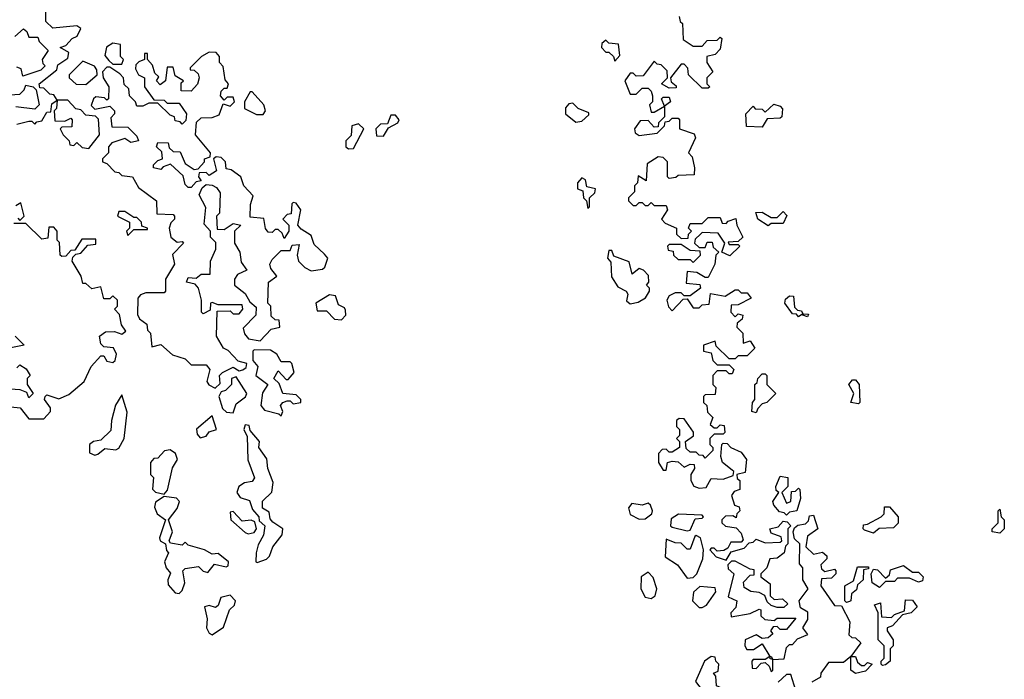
# Model space of a CAD drawing. Extents: x 2029662 to 2246637, y 225654 to 401419.
# Tile 286 of 349: x 2193425 to 2196700, y 292274 to 294468. Entities that reach past the tile are written whole.
import ezdxf

# ---------------------------------------------------------------- set-up
doc = ezdxf.new("R2010")
doc.units = 0

msp = doc.modelspace()

# ---------------------------------------------------------------- linework, layer by layer
at = {"layer": '0CON20XD'}
for points in [[(2193415, 294120), (2193455, 294130), (2193465, 294130), (2193475, 294120), (2193481.7, 294128.3), (2193498.3, 294131.7), (2193515, 294160), (2193528.3, 294161.7), (2193531.7, 294188.3), (2193550, 294200), (2193538.3, 294218.3), (2193525, 294220), (2193505, 294240), (2193491.7, 294241.7), (2193490, 294255), (2193548.3, 294301.7), (2193551.7, 294318.3), (2193585, 294340), (2193588.3, 294358.3), (2193560, 294375), (2193578.3, 294381.7), (2193600, 294405), (2193616.7, 294413.3), (2193628.3, 294438.3), (2193615, 294447.5), (2193535, 294440), (2193511.7, 294461.7), (2193511.7, 294521.7)], [(2195618.3, 294478.3), (2195621.7, 294461.7), (2195630, 294455), (2195631.7, 294401.7), (2195665, 294380), (2195695, 294380), (2195711.7, 294398.3), (2195745, 294400), (2195755, 294410), (2195760, 294405), (2195755, 294370), (2195738.3, 294351.7), (2195710, 294345), (2195710, 294325), (2195730, 294295), (2195710, 294275), (2195710, 294255), (2195720, 294245), (2195715, 294240), (2195695, 294240), (2195650, 294285), (2195647, 294307), (2195635, 294320), (2195625, 294320), (2195590, 294275), (2195591.7, 294261.7), (2195608.3, 294248.3), (2195608.3, 294241.7), (2195585, 294240), (2195560, 294255), (2195580, 294275), (2195578.3, 294298.3), (2195558.3, 294318.3), (2195545, 294320), (2195535, 294330), (2195498.3, 294281.7), (2195475, 294280), (2195465, 294290), (2195455, 294290), (2195437.5, 294265), (2195455, 294220), (2195475, 294220), (2195495, 294240), (2195515, 294240), (2195525, 294230), (2195530, 294215), (2195530, 294195), (2195520, 294185), (2195525, 294160), (2195535, 294160), (2195570, 294180), (2195560, 294205), (2195565, 294210), (2195585, 294210), (2195590, 294195), (2195570, 294180), (2195570, 294145), (2195550, 294125), (2195548.3, 294111.7), (2195535, 294110), (2195515, 294132.5), (2195488.3, 294131.7), (2195470, 294105), (2195471.7, 294091.7), (2195485, 294082.5), (2195545, 294090), (2195570, 294115), (2195571.7, 294128.3), (2195585, 294130), (2195595, 294140), (2195615, 294140), (2195620, 294135), (2195620, 294105), (2195668.3, 294088.3), (2195672.5, 294075), (2195650, 294025), (2195661.7, 294011.7), (2195670, 293975), (2195668.3, 293951.7), (2195615, 293950), (2195607, 293943), (2195585, 293940), (2195580, 293945), (2195580, 293995), (2195565, 294010), (2195548.3, 294011.7), (2195511.7, 293988.3), (2195508.3, 293931.7), (2195481.7, 293948.3), (2195480, 293925), (2195470, 293915), (2195470, 293895), (2195450, 293875), (2195450, 293865), (2195465, 293850), (2195475, 293850), (2195485, 293860), (2195495, 293860), (2195505, 293850), (2195515, 293850), (2195525, 293860), (2195535, 293850), (2195575, 293850), (2195580, 293835), (2195560, 293805), (2195571.7, 293791.7), (2195610, 293775), (2195610, 293755), (2195625, 293740), (2195648.3, 293741.7), (2195650, 293755), (2195660, 293765), (2195650, 293775), (2195655, 293790), (2195695, 293790), (2195715, 293810), (2195755, 293810), (2195761.7, 293791.7), (2195775, 293790), (2195781.7, 293798.3), (2195807, 293807), (2195810, 293785), (2195830, 293745), (2195815, 293730), (2195781.7, 293728.3), (2195785, 293720), (2195815, 293720), (2195820, 293715), (2195787, 293683), (2195760, 293695), (2195770, 293725), (2195748.3, 293758.3), (2195695, 293760), (2195690, 293755), (2195671.7, 293738.3), (2195670, 293725), (2195685, 293710), (2195705, 293710), (2195711.7, 293728.3), (2195728.3, 293728.3), (2195731.7, 293711.7), (2195750, 293695), (2195740, 293685), (2195737.5, 293655), (2195715, 293610), (2195705, 293610), (2195677, 293627), (2195645, 293630), (2195641.7, 293591.7), (2195687.5, 293587.5), (2195690, 293575), (2195655, 293550), (2195635, 293550), (2195625, 293560), (2195605, 293560), (2195585, 293550), (2195577.5, 293535), (2195583, 293513), (2195595, 293500), (2195631.7, 293538.3), (2195645, 293540), (2195665, 293510), (2195685, 293510), (2195695, 293520), (2195718.3, 293521.7), (2195723, 293557), (2195771.7, 293548.3), (2195805, 293570), (2195815, 293570), (2195825, 293560), (2195845, 293560), (2195858.3, 293541.7), (2195815, 293520), (2195791.7, 293518.3), (2195790, 293495), (2195805, 293480), (2195815, 293490), (2195830, 293485), (2195828.3, 293471.7), (2195811.7, 293458.3), (2195810, 293445), (2195830, 293425), (2195831.7, 293391.7), (2195855, 293400), (2195870, 293375), (2195845, 293350), (2195815, 293350), (2195805, 293340), (2195785, 293340), (2195741.7, 293381.7), (2195738.3, 293398.3), (2195700, 293385), (2195700, 293365), (2195725, 293360), (2195730, 293335), (2195745, 293320), (2195785, 293320), (2195800, 293305), (2195795, 293290), (2195785, 293290), (2195775, 293300), (2195745, 293300), (2195730, 293285), (2195730, 293255), (2195740, 293245), (2195738.3, 293221.7), (2195705, 293220), (2195700, 293215), (2195700, 293195), (2195710, 293185), (2195713, 293163), (2195730, 293145), (2195721.7, 293121.7), (2195735, 293110), (2195745, 293110), (2195755, 293120), (2195768.3, 293118.3), (2195770, 293095), (2195765, 293090), (2195735, 293090), (2195720, 293075), (2195720, 293055), (2195730, 293045), (2195730, 293035), (2195705, 293010), (2195698.3, 293018.3), (2195685, 293020), (2195675, 293030), (2195655, 293030), (2195641.7, 293041.7), (2195640, 293065), (2195666.4, 293083.6), (2195666.4, 293096.4), (2195635, 293140), (2195618.3, 293141.7), (2195610, 293135), (2195610, 293115), (2195620, 293105), (2195620, 293085), (2195610, 293075), (2195620, 293065), (2195620, 293045), (2195595, 293030), (2195585, 293030), (2195575, 293040), (2195561.7, 293038.3), (2195550, 293025), (2195550, 292995), (2195565, 292970), (2195575, 292970), (2195580, 292995), (2195595, 293000), (2195615, 292997.5), (2195635, 292980), (2195655, 292990), (2195668.3, 292988.3), (2195670, 292975), (2195657.5, 292955), (2195657.5, 292935), (2195667, 292917), (2195685, 292910), (2195708.3, 292911.7), (2195725, 292942.5), (2195765, 292940), (2195798.3, 292951.7), (2195800, 292965), (2195795, 292970), (2195762.5, 292995), (2195757.5, 293015), (2195760, 293055), (2195765, 293060), (2195778.3, 293058.3), (2195790, 293045), (2195825, 293030), (2195842.5, 293005), (2195838.3, 292961.7), (2195810, 292955), (2195811.7, 292941.7), (2195820, 292935), (2195820, 292905), (2195801.7, 292898.3), (2195792.5, 292885), (2195803, 292853), (2195818.3, 292848.3), (2195820, 292835), (2195810, 292825), (2195808.3, 292811.7), (2195797.5, 292817.5), (2195773, 292817), (2195760, 292805), (2195760, 292795), (2195773, 292783), (2195808.3, 292778.3), (2195825, 292760), (2195831.7, 292738.3), (2195825, 292730), (2195790, 292730), (2195780, 292710), (2195767, 292703), (2195745, 292700), (2195735, 292710), (2195725, 292710), (2195720, 292705), (2195741.7, 292681.7), (2195775, 292670), (2195791.7, 292698.3), (2195835, 292710), (2195851.7, 292728.3), (2195865, 292730), (2195875, 292740), (2195905, 292727.5), (2195955, 292730), (2195960, 292735), (2195958.3, 292748.3), (2195925, 292760), (2195920, 292775), (2195948.3, 292781.7), (2195965, 292800), (2195978.3, 292798.3), (2195990, 292785), (2195980, 292775), (2195980, 292725), (2195972.5, 292717.5), (2195967.5, 292695), (2195945, 292677.5), (2195920, 292675), (2195910, 292645), (2195890, 292625), (2195890, 292615), (2195921.7, 292591.7), (2195921.7, 292551.7), (2195935, 292540), (2195961.7, 292541.7), (2195980, 292525), (2195967, 292513), (2195945, 292512.5), (2195925, 292520), (2195911.7, 292531.7), (2195903, 292553), (2195885, 292563.3), (2195856.7, 292566.7), (2195835, 292580), (2195833, 292597), (2195855, 292620), (2195868.3, 292621.7), (2195868.3, 292638.3), (2195855, 292640), (2195805, 292667.5), (2195792.5, 292667.5), (2195780, 292655), (2195781.7, 292641.7), (2195800, 292625), (2195781.7, 292548.3), (2195810, 292535), (2195807, 292513), (2195790, 292495), (2195791.7, 292481.7), (2195855, 292492.5), (2195885, 292507.5), (2195890, 292505), (2195890, 292485), (2195903, 292473), (2195935, 292470), (2195945, 292477.5), (2196007, 292477), (2195975, 292440), (2195955, 292440), (2195945, 292450), (2195931.7, 292448.3), (2195922.5, 292435), (2195930, 292425), (2195915, 292412.5), (2195895, 292410), (2195875, 292422.5), (2195837.5, 292405), (2195836.7, 292385), (2195843.3, 292373.3), (2195866.2, 292373.8), (2195895, 292392.5), (2195920, 292350), (2195925, 292350)], [(2193408.3, 294411.7), (2193437.5, 294437.5), (2193448.3, 294428.3), (2193455, 294410), (2193485, 294410), (2193490, 294395), (2193520, 294365), (2193500, 294335), (2193501.7, 294321.7), (2193510, 294315), (2193495, 294300), (2193435, 294280), (2193430, 294305), (2193415, 294310)], [(2193765, 294320), (2193770, 294335), (2193760, 294345), (2193760, 294385), (2193735, 294390), (2193713.3, 294376.7), (2193708.3, 294348.3), (2193721.7, 294331.7), (2193735, 294320), (2193765, 294320)], [(2195405, 294330), (2195421.7, 294348.3), (2195417, 294387), (2195385, 294390), (2195375, 294400), (2195361.7, 294388.3), (2195360, 294375), (2195375, 294360), (2195385, 294360), (2195400, 294345), (2195405, 294330)], [(2194075, 293242.5), (2194091.7, 293258.3), (2194090, 293285), (2194100, 293295), (2194135, 293312.5), (2194155, 293300), (2194167, 293303), (2194178.3, 293311.7), (2194180, 293325), (2194151.7, 293331.7), (2194118, 293368), (2194102.5, 293375), (2194080, 293415), (2194081.7, 293498.3), (2194125, 293500), (2194135, 293490), (2194155, 293490), (2194167.5, 293505), (2194165, 293520), (2194085, 293520), (2194065, 293527.5), (2194060, 293525), (2194058.3, 293501.7), (2194035, 293490), (2194030, 293495), (2194030, 293535), (2194020, 293575), (2194008.3, 293588.3), (2193980, 293595), (2193985, 293610), (2194011.7, 293608.3), (2194028.3, 293621.7), (2194058.3, 293621.7), (2194060, 293665), (2194077.5, 293705), (2194077, 293727), (2194060, 293745), (2194060, 293765), (2194038.3, 293788.3), (2194043.6, 293843.6), (2194022.5, 293885), (2194031.7, 293908.3), (2194045, 293920), (2194065, 293917.5), (2194079.3, 293909.3), (2194091.7, 293891.7), (2194090, 293825), (2194080, 293815), (2194081.7, 293771.7), (2194105, 293770), (2194135, 293790), (2194160, 293785), (2194140, 293765), (2194140, 293725), (2194157.5, 293695), (2194161.2, 293661.2), (2194180, 293635), (2194150, 293620), (2194140, 293605), (2194140, 293585), (2194175, 293557.5), (2194190, 293530), (2194211.7, 293511.7), (2194210, 293485), (2194168.3, 293441.7), (2194173, 293423), (2194186.4, 293406.4), (2194225, 293400), (2194261.7, 293438.3), (2194290, 293445), (2194288.3, 293468.3), (2194275, 293470), (2194261.7, 293481.7), (2194260, 293515), (2194250, 293525), (2194252.5, 293595), (2194280, 293615), (2194260.7, 293640.7), (2194257.5, 293655), (2194265, 293670), (2194295, 293700), (2194325, 293700), (2194331.7, 293718.3), (2194355, 293720), (2194347.5, 293685), (2194352.5, 293665), (2194373.6, 293643.6), (2194395, 293632.5), (2194431.7, 293638.3), (2194440, 293645), (2194450, 293675), (2194438.3, 293688.3), (2194405, 293720), (2194395, 293750), (2194360.7, 293770.7), (2194350, 293785), (2194360, 293835), (2194345, 293857.5), (2194335, 293860), (2194330, 293855), (2194328.3, 293821.7), (2194315, 293820), (2194300, 293805), (2194320, 293785), (2194320, 293765), (2194305, 293740), (2194298.3, 293758.3), (2194285, 293770), (2194275, 293770), (2194265, 293760), (2194251.7, 293761.7), (2194243, 293773), (2194237, 293807), (2194191.7, 293811.7), (2194193, 293853), (2194201.7, 293881.7), (2194170, 293915), (2194160, 293945), (2194128.3, 293968.3), (2194111.7, 293971.7), (2194110, 293995), (2194095, 294010), (2194078.3, 294011.7), (2194070, 294005), (2194080, 293965), (2194055, 293950), (2194045, 293960), (2194021.7, 293958.3), (2194020, 293945), (2194028.3, 293931.7), (2194011.7, 293928.3), (2193995, 293910), (2193985, 293910), (2193975, 293920), (2193968.3, 293948.3), (2193927, 293987), (2193901.7, 293978.3), (2193895, 293970), (2193870, 293975), (2193870, 293985), (2193885, 294000), (2193900, 294005), (2193898.3, 294028.3), (2193880, 294045), (2193885, 294060), (2193918.3, 294058.3), (2193921.7, 294041.7), (2193935, 294030), (2193958.3, 294028.3), (2193975, 293990), (2194005, 293970), (2194018.3, 293971.7), (2194040, 293995), (2194040, 294005), (2194058.3, 294011.7), (2194060, 294025), (2194010, 294085), (2194013, 294127), (2194028.3, 294141.7), (2194065, 294142.5), (2194088.3, 294151.7), (2194101.7, 294188.3), (2194125, 294180), (2194140, 294195), (2194135, 294210), (2194115, 294210), (2194105, 294200), (2194092.5, 294215), (2194095, 294230), (2194105, 294240), (2194115, 294240), (2194120, 294255), (2194108.3, 294268.3), (2194101.7, 294311.7), (2194090, 294325), (2194090, 294345), (2194078.3, 294358.3), (2194055, 294360), (2194030, 294345), (2193991.7, 294308.3), (2193991.7, 294301.7), (2194005, 294300), (2194018.3, 294288.3), (2194022.5, 294275), (2194016.1, 294253.9), (2193995, 294230), (2193961.7, 294231.7), (2193962.5, 294257.5), (2193970, 294265), (2193941.7, 294281.7), (2193935, 294310), (2193915, 294310), (2193910, 294265), (2193891.7, 294251.7), (2193880, 294265), (2193888.3, 294278.3), (2193875, 294290), (2193866.2, 294316.2), (2193850, 294335), (2193850, 294355), (2193840, 294355), (2193840, 294335), (2193821.7, 294328.3), (2193811.7, 294318.3), (2193810, 294305), (2193820, 294285), (2193840, 294275), (2193840, 294245), (2193871.7, 294201.7), (2193905, 294200), (2193915, 294190), (2193955, 294190), (2193980, 294155), (2193977.5, 294132.5), (2193965, 294120), (2193958.3, 294128.3), (2193941.7, 294131.7), (2193940, 294145), (2193925, 294150), (2193885, 294190), (2193855, 294190), (2193835, 294180), (2193815, 294180), (2193810, 294195), (2193790, 294215), (2193787.5, 294237.5), (2193772.5, 294252.5), (2193770, 294275), (2193758.3, 294288.3), (2193725, 294310), (2193715, 294310), (2193700, 294295), (2193702.5, 294275), (2193721.2, 294245), (2193720, 294205), (2193715, 294200), (2193707.5, 294207.5), (2193678.3, 294211.7), (2193670, 294205), (2193663, 294183), (2193675, 294170), (2193725, 294180), (2193740, 294165), (2193740, 294155), (2193728.3, 294141.7), (2193731.7, 294111.7), (2193785, 294110), (2193815, 294080), (2193820, 294065), (2193795, 294060), (2193775, 294072.5), (2193731.7, 294058.3), (2193720, 294045), (2193720, 294025), (2193700, 294005), (2193700, 293995), (2193715, 293990), (2193741.7, 293961.7), (2193755, 293960), (2193765, 293950), (2193800, 293945), (2193820, 293910), (2193880, 293865), (2193881.7, 293821.7), (2193935, 293820), (2193940, 293815), (2193940, 293805), (2193927.5, 293792.5), (2193922.5, 293775), (2193927.5, 293745), (2193948.3, 293728.3), (2193965, 293730), (2193970, 293725), (2193933, 293687), (2193940, 293655), (2193910, 293605), (2193910, 293565), (2193905, 293560), (2193845, 293560), (2193826.7, 293553.3), (2193818.3, 293541.7), (2193817, 293487), (2193823.3, 293473.3), (2193847.5, 293455), (2193850, 293435), (2193860, 293425), (2193865, 293380), (2193895, 293387.5), (2193933.8, 293353.8), (2193975, 293340), (2193995, 293320), (2194045, 293320), (2194057.5, 293305), (2194047.5, 293265), (2194053.6, 293253.6), (2194075, 293242.5)], [(2193645, 294252.5), (2193682.5, 294285), (2193681.7, 294301.7), (2193673.3, 294313.3), (2193635, 294330), (2193590, 294285), (2193590, 294275), (2193613, 294253), (2193645, 294252.5)], [(2193391.7, 294218.3), (2193425, 294220), (2193440, 294235), (2193445, 294250), (2193470, 294245), (2193480, 294235), (2193490, 294185), (2193475, 294170), (2193411.7, 294178.3)], [(2194235, 294152.5), (2194242.5, 294165), (2194237.5, 294185), (2194198.3, 294228.3), (2194191.7, 294228.3), (2194172.5, 294195), (2194173, 294173), (2194213, 294153), (2194235, 294152.5)], [(2193655, 294040), (2193690, 294085), (2193687.5, 294137.5), (2193677, 294147), (2193645, 294150), (2193628.3, 294168.3), (2193611.7, 294171.7), (2193585, 294200), (2193550, 294200), (2193547, 294173), (2193540, 294165), (2193541.7, 294131.7), (2193575, 294130), (2193595, 294140), (2193600, 294135), (2193598.3, 294111.7), (2193565, 294110), (2193560, 294105), (2193570, 294085), (2193590, 294065), (2193591.7, 294051.7), (2193605, 294050), (2193615, 294060), (2193633, 294043), (2193655, 294040)], [(2195275, 294127.5), (2195295, 294130), (2195318.3, 294151.7), (2195318.3, 294158.3), (2195283, 294173), (2195265, 294190), (2195251.7, 294188.3), (2195240, 294175), (2195240, 294155), (2195275, 294127.5)], [(2195895, 294110), (2195842.5, 294112.5), (2195840, 294155), (2195865, 294180), (2195871.7, 294171.7), (2195895, 294170), (2195905, 294160), (2195933, 294187), (2195955, 294180), (2195961.7, 294171.7), (2195960, 294145), (2195955, 294140), (2195911.7, 294138.3), (2195895, 294110)], [(2194635, 294080), (2194651.7, 294108.3), (2194682.5, 294125), (2194687.5, 294135), (2194675, 294150), (2194660, 294150), (2194648.3, 294121.7), (2194625, 294120), (2194610, 294105), (2194611.7, 294081.7), (2194635, 294080)], [(2194518.3, 294038.3), (2194535, 294040), (2194570, 294105), (2194551.7, 294121.7), (2194530, 294115), (2194527, 294083), (2194510, 294065), (2194510, 294045), (2194518.3, 294038.3)], [(2195315, 293840), (2195320, 293845), (2195320, 293875), (2195338.3, 293891.7), (2195340, 293905), (2195311.7, 293911.7), (2195307.5, 293935), (2195295, 293942.5), (2195280, 293925), (2195280, 293905), (2195298.3, 293898.3), (2195300, 293875), (2195310, 293865), (2195315, 293840)], [(2193418.3, 293808.3), (2193425, 293800), (2193440, 293815), (2193428.3, 293858.3), (2193411.7, 293848.3)], [(2193785, 293750), (2193805, 293770), (2193850, 293770), (2193850, 293775), (2193831.7, 293781.7), (2193830, 293795), (2193815, 293810), (2193805, 293810), (2193775, 293830), (2193755, 293830), (2193750, 293815), (2193790, 293795), (2193790, 293775), (2193780, 293765), (2193785, 293750)], [(2195915, 293782.5), (2195880, 293805), (2195873, 293827), (2195895, 293827.5), (2195925, 293810), (2195945, 293810), (2195965, 293830), (2195977, 293817), (2195965, 293790), (2195925, 293790), (2195915, 293782.5)], [(2193395, 293180), (2193427, 293177), (2193455, 293140), (2193505, 293140), (2193527.5, 293165), (2193527, 293177), (2193507.5, 293205), (2193510, 293215), (2193515, 293220), (2193555, 293206.7), (2193588.3, 293221.7), (2193640, 293265), (2193662.5, 293315), (2193695, 293350), (2193705, 293350), (2193715, 293332.5), (2193735, 293327.5), (2193742.5, 293335), (2193746.7, 293355), (2193737, 293377), (2193705, 293380), (2193695, 293390), (2193690, 293415), (2193710.7, 293429.3), (2193740.7, 293430.7), (2193765, 293422.5), (2193778.3, 293431.7), (2193763.6, 293453.6), (2193757, 293487), (2193740, 293505), (2193750, 293515), (2193750, 293535), (2193735, 293550), (2193725, 293540), (2193705, 293540), (2193695, 293580), (2193665, 293572.5), (2193645, 293590), (2193635, 293590), (2193630, 293615), (2193600, 293665), (2193601.7, 293678.3), (2193611.7, 293688.3), (2193628.3, 293691.7), (2193651.7, 293718.3), (2193678.3, 293721.7), (2193678.3, 293738.3), (2193631.7, 293738.3), (2193608.3, 293701.7), (2193595, 293700), (2193578.3, 293681.7), (2193565, 293680), (2193560, 293685), (2193557, 293727), (2193550, 293735), (2193550, 293765), (2193538.3, 293778.3), (2193521.7, 293778.3), (2193518.3, 293741.7), (2193498.3, 293738.3), (2193445, 293790), (2193405, 293790)], [(2195665, 293660), (2195690, 293685), (2195688.3, 293698.3), (2195655, 293700), (2195625, 293720), (2195585, 293720), (2195580, 293715), (2195581.7, 293701.7), (2195598.3, 293698.3), (2195600, 293685), (2195615, 293670), (2195655, 293670), (2195665, 293660)], [(2195455, 293522.5), (2195481.7, 293528.3), (2195507, 293543), (2195520, 293565), (2195520, 293575), (2195510, 293585), (2195517.5, 293595), (2195517, 293617), (2195500, 293635), (2195485, 293640), (2195461.7, 293621.7), (2195452.5, 293662.5), (2195401.7, 293681.7), (2195395, 293700), (2195385, 293700), (2195380, 293675), (2195391.7, 293661.7), (2195393, 293613), (2195415, 293580), (2195442.5, 293565), (2195447.5, 293555), (2195443, 293533), (2195455, 293522.5)], [(2194495, 293470), (2194510, 293485), (2194508.3, 293501.7), (2194505, 293510), (2194485, 293520), (2194475, 293550), (2194455, 293552.5), (2194410, 293525), (2194415, 293500), (2194445, 293500), (2194471.7, 293471.7), (2194495, 293470)], [(2196045, 293480), (2196030, 293485), (2196030, 293490), (2196015, 293480), (2196008.3, 293488.3), (2195995, 293490), (2195970, 293525), (2195971.7, 293538.3), (2195985, 293550), (2195998.3, 293548.3), (2196001.7, 293511.7), (2196011.7, 293501.7), (2196025, 293500), (2196030, 293490), (2196048.3, 293488.3), (2196045, 293480)], [(2193410, 293415), (2193440, 293385), (2193390, 293375)], [(2194295, 293150), (2194300, 293165), (2194292.5, 293185), (2194300, 293195), (2194315, 293200), (2194325, 293200), (2194335, 293190), (2194360, 293195), (2194360, 293205), (2194345, 293220), (2194300, 293225), (2194288.3, 293258.3), (2194270, 293275), (2194285, 293300), (2194311.7, 293271.7), (2194318.3, 293271.7), (2194337.5, 293295), (2194330, 293325), (2194325, 293330), (2194295, 293330), (2194280, 293355), (2194258.8, 293368.8), (2194205, 293370), (2194200, 293365), (2194200, 293335), (2194217.5, 293315), (2194210, 293285), (2194250, 293255), (2194233, 293227), (2194227.5, 293185), (2194239.3, 293169.3), (2194287.5, 293157.5), (2194295, 293150)], [(2193415, 293310), (2193425, 293320), (2193446.4, 293306.4), (2193460, 293285), (2193450, 293275), (2193450, 293255), (2193470, 293225), (2193455, 293210), (2193448.3, 293228.3), (2193427, 293237), (2193358.3, 293241.7)], [(2194135, 293160), (2194145, 293190), (2194176.4, 293213.6), (2194180, 293225), (2194145, 293280), (2194130, 293275), (2194130, 293255), (2194110, 293235), (2194095, 293230), (2194087.5, 293215), (2194100, 293175), (2194113, 293163), (2194135, 293160)], [(2195875, 293160), (2195860, 293165), (2195862.5, 293195), (2195870, 293205), (2195870, 293255), (2195878.3, 293261.7), (2195880, 293275), (2195895, 293290), (2195905, 293290), (2195910, 293285), (2195910, 293255), (2195940, 293225), (2195910, 293195), (2195895, 293190), (2195880, 293175), (2195875, 293160)], [(2196215, 293190), (2196190, 293195), (2196200, 293225), (2196182.5, 293255), (2196195, 293270), (2196205, 293270), (2196217.5, 293255), (2196220, 293195), (2196215, 293190)], [(2193675, 293020), (2193685, 293023.3), (2193708.3, 293041.7), (2193745, 293037.5), (2193755, 293042.5), (2193772.5, 293075), (2193783, 293163), (2193765, 293220), (2193743.6, 293186.4), (2193730, 293135), (2193728.3, 293101.7), (2193695, 293070), (2193670, 293065), (2193657.5, 293055), (2193657, 293027), (2193675, 293020)], [(2194025, 293077.5), (2194045, 293082.5), (2194055, 293097.5), (2194080, 293105), (2194065, 293150), (2194013.6, 293106.4), (2194015, 293090), (2194025, 293077.5)], [(2194215, 292662.5), (2194246.2, 292673.8), (2194256.4, 292683.6), (2194266.7, 292715), (2194297.5, 292755), (2194300, 292775), (2194267, 292797), (2194258.3, 292808.3), (2194255, 292830), (2194233, 292843), (2194233, 292867), (2194263.8, 292896.2), (2194268.3, 292928.3), (2194250, 292975), (2194247, 293007), (2194220, 293045), (2194222.5, 293065), (2194191.7, 293101.7), (2194188.3, 293118.3), (2194175, 293120), (2194170, 293105), (2194181.7, 293081.7), (2194183.6, 293003.6), (2194205.9, 292944.1), (2194198.3, 292931.7), (2194172.7, 292927.3), (2194154.2, 292915.8), (2194146.7, 292895), (2194158.8, 292878.8), (2194189.3, 292869.3), (2194199.3, 292839.3), (2194220, 292815), (2194221.7, 292801.7), (2194240, 292785), (2194236.4, 292753.6), (2194218.3, 292721.7), (2194211.2, 292695), (2194210, 292665), (2194215, 292662.5)], [(2193905, 292890), (2193916.4, 292903.6), (2193933, 292977), (2193950, 293005), (2193943.3, 293025), (2193925, 293037.5), (2193906.4, 293033.6), (2193885, 293010), (2193871.7, 293008.3), (2193860, 292995), (2193860, 292955), (2193870, 292945), (2193866.7, 292906.7), (2193876.2, 292896.2), (2193905, 292890)], [(2195975, 292820), (2195968.3, 292828.3), (2195951.7, 292831.7), (2195933, 292853), (2195930, 292865), (2195950, 292895), (2195941.7, 292901.7), (2195940, 292915), (2195955, 292950), (2195980, 292945), (2195980, 292915), (2195960, 292895), (2195975, 292860), (2195990, 292865), (2195991.7, 292898.3), (2196005, 292900), (2196015, 292910), (2196020, 292905), (2196022.5, 292875), (2196010, 292835), (2195985, 292830), (2195975, 292820)], [(2193955, 292560), (2193965, 292570), (2193973.8, 292595), (2193967.5, 292635), (2193975, 292642.5), (2194019.3, 292649.3), (2194035, 292633.3), (2194050.7, 292629.3), (2194072.5, 292657.5), (2194111.7, 292648.3), (2194118.3, 292651.7), (2194120, 292665), (2194085, 292692.5), (2194065, 292690), (2194040, 292705), (2193985, 292720), (2193975, 292730), (2193965, 292720), (2193927, 292727), (2193922.5, 292735), (2193933.3, 292765), (2193920, 292805), (2193948.3, 292841.7), (2193956.7, 292865), (2193947, 292877), (2193905, 292882.5), (2193877, 292863), (2193873, 292847), (2193882.5, 292825), (2193910, 292805), (2193890, 292745), (2193892.5, 292735), (2193910, 292725), (2193913, 292703), (2193920, 292695), (2193906.7, 292665), (2193912.5, 292645), (2193926.7, 292626.7), (2193917.5, 292605), (2193918.3, 292588.3), (2193941.7, 292561.7), (2193955, 292560)], [(2195485, 292806.7), (2195505, 292807.5), (2195527.5, 292825), (2195530, 292835), (2195523, 292853), (2195515, 292860), (2195495, 292853.3), (2195461.2, 292858.8), (2195450, 292845), (2195455, 292822.5), (2195485, 292806.7)], [(2194185, 292757.5), (2194205, 292762.5), (2194212.5, 292775), (2194207.5, 292797.5), (2194195, 292803.3), (2194165, 292800), (2194135, 292832.5), (2194125, 292830), (2194127.5, 292805), (2194175, 292762.5), (2194185, 292757.5)], [(2195645, 292767.5), (2195655, 292770), (2195671.7, 292808.3), (2195695, 292810), (2195700, 292815), (2195695, 292820), (2195616.4, 292823.6), (2195591.7, 292808.3), (2195590, 292785), (2195595, 292780), (2195645, 292767.5)], [(2195925, 292350), (2195930, 292340), (2195968.3, 292341.7), (2195975, 292380), (2195985, 292390), (2195995, 292390), (2196011.7, 292408.3), (2196047, 292423), (2196030, 292445), (2196047, 292473), (2196047, 292497), (2196021.7, 292511.7), (2196017.5, 292535), (2196047.5, 292575), (2196030, 292605), (2196030, 292645), (2196018.3, 292658.3), (2196020, 292725), (2196001.7, 292741.7), (2195997.5, 292765), (2196001.7, 292778.3), (2196013, 292787), (2196038.3, 292791.7), (2196048.3, 292801.7), (2196051.7, 292818.3), (2196065, 292820), (2196080, 292775), (2196045, 292750), (2196040, 292715), (2196065, 292690), (2196095, 292696.7), (2196110, 292685), (2196110, 292675), (2196090, 292655), (2196091.7, 292641.7), (2196102.5, 292632.5), (2196135, 292640), (2196140, 292635), (2196140, 292625), (2196125, 292610), (2196091.7, 292608.3), (2196090, 292585), (2196135, 292520), (2196158.3, 292518.3), (2196186.7, 292465), (2196182.5, 292422.5), (2196193, 292413), (2196205, 292412.5), (2196222.5, 292395), (2196190, 292350), (2196205, 292350), (2196211.7, 292331.7), (2196225, 292320), (2196235, 292320), (2196245, 292330), (2196260, 292325), (2196238.3, 292301.7), (2196205, 292293.3), (2196190, 292305), (2196190, 292350), (2196165, 292330), (2196115, 292330), (2196090, 292295), (2196088.3, 292281.7), (2196060, 292265)], [(2196265, 292760), (2196235, 292770), (2196230, 292775), (2196231.7, 292788.3), (2196245, 292790), (2196290, 292815), (2196300, 292825), (2196301.7, 292848.3), (2196318.3, 292848.3), (2196347.5, 292815), (2196347, 292793), (2196331.7, 292778.3), (2196283.8, 292776.2), (2196265, 292760)], [(2196685, 292760), (2196660, 292765), (2196660, 292775), (2196680, 292795), (2196680, 292835), (2196685, 292840), (2196690, 292815), (2196700, 292805), (2196700, 292775), (2196685, 292760)], [(2195645, 292610), (2195665, 292612.5), (2195677.5, 292625), (2195697.5, 292675), (2195700, 292705), (2195690, 292745), (2195675, 292752.5), (2195670.7, 292749.3), (2195655, 292707.5), (2195645, 292707.5), (2195625, 292726.7), (2195605, 292727.5), (2195575, 292740), (2195572, 292682), (2195612.5, 292655), (2195645, 292610)], [(2195525, 292543.3), (2195538.3, 292551.7), (2195543.8, 292575), (2195532.5, 292612.5), (2195515, 292630), (2195492.5, 292615), (2195491.2, 292575), (2195505, 292547.5), (2195525, 292543.3)], [(2196175, 292530), (2196170, 292535), (2196170, 292585), (2196198.3, 292601.7), (2196211.7, 292648.3), (2196248.3, 292648.3), (2196248.3, 292641.7), (2196231.7, 292638.3), (2196230, 292605), (2196211.7, 292588.3), (2196208.3, 292571.7), (2196191.7, 292558.3), (2196190, 292535), (2196185, 292532.5), (2196175, 292530)], [(2196285, 292580), (2196260, 292595), (2196257.5, 292625), (2196265, 292640), (2196278.3, 292638.3), (2196305, 292610), (2196318.3, 292621.7), (2196321.7, 292638.3), (2196365, 292652.5), (2196395, 292630), (2196415, 292630), (2196430, 292615), (2196428.3, 292601.7), (2196415, 292597.5), (2196385, 292610), (2196345, 292610), (2196335, 292600), (2196305, 292600), (2196285, 292580)], [(2195695, 292512.5), (2195709.3, 292520.7), (2195740, 292565), (2195738.3, 292578.3), (2195687, 292583), (2195666.4, 292563.6), (2195662.5, 292535), (2195685, 292512.5), (2195695, 292512.5)], [(2194065, 292422.5), (2194102.5, 292447.5), (2194122.5, 292505), (2194139.6, 292520.5), (2194143.3, 292535), (2194125, 292553.8), (2194094.1, 292545.9), (2194085, 292520), (2194076.7, 292513.3), (2194055, 292520), (2194040, 292515), (2194048.8, 292475), (2194046.2, 292445), (2194055, 292427.5), (2194065, 292422.5)], [(2196295, 292320), (2196290, 292325), (2196290, 292335), (2196300, 292345), (2196300, 292385), (2196280, 292405), (2196280, 292495), (2196268.3, 292521.7), (2196288.3, 292528.3), (2196291.7, 292481.7), (2196325, 292480), (2196335, 292490), (2196368.3, 292501.7), (2196371.7, 292538.3), (2196395, 292537.5), (2196410, 292515), (2196390, 292495), (2196361.7, 292488.3), (2196328.3, 292451.7), (2196310, 292445), (2196310, 292435), (2196330, 292405), (2196330, 292385), (2196320, 292375), (2196320, 292335), (2196305, 292322.5), (2196295, 292320)], [(2195745, 292210), (2195760, 292225), (2195760, 292245), (2195742.5, 292252.5), (2195740, 292285), (2195732.5, 292295), (2195748.3, 292301.7), (2195750, 292325), (2195740, 292335), (2195738.3, 292348.3), (2195725, 292350), (2195702.5, 292335), (2195673, 292267), (2195695, 292237.5), (2195725, 292230), (2195733.6, 292213.6), (2195745, 292210)], [(2195925, 292300), (2195930, 292305), (2195930, 292340), (2195921.7, 292341.7), (2195920, 292350), (2195905, 292340), (2195865, 292340), (2195860, 292335), (2195861.7, 292311.7), (2195875, 292310), (2195891.7, 292328.3), (2195905, 292330), (2195918.3, 292318.3), (2195925, 292300)], [(2196007, 292237), (2195990, 292290), (2195975, 292290), (2195947.5, 292265)]]:
    msp.add_lwpolyline(points, dxfattribs=at)

doc.saveas('drawing.dxf')
